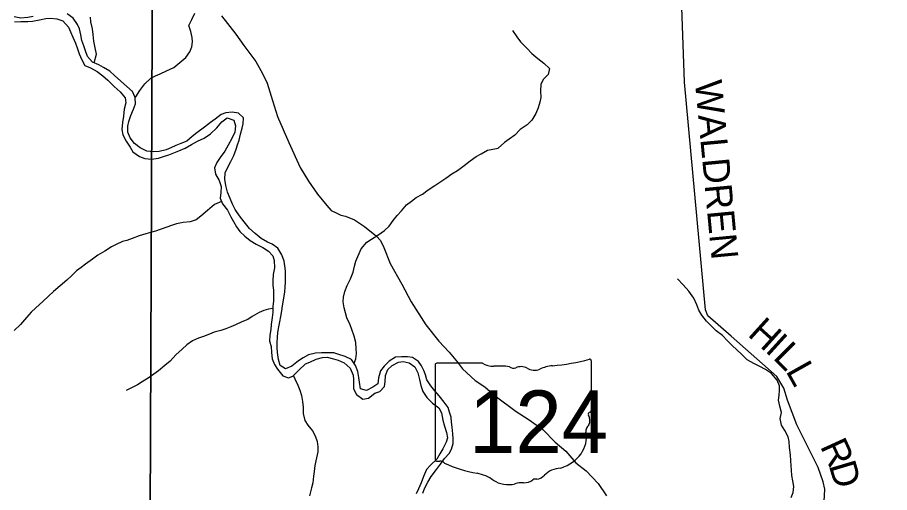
# Model space of a CAD drawing. Extents: x 1578669 to 1989827, y 208020 to 553079.
# Drawn here: x 1785723 to 1795443, y 389895 to 395188 of the extents above; entities that cross this region are included whole.
import ezdxf

# ---------------------------------------------------------------- set-up
doc = ezdxf.new("R2010")
doc.units = 0
for name, color, linetype in [('GM_X_County_Road', 7, 'Continuous'), ('GM_X_County_Road_Text', 7, 'Continuous'), ('GM_X_Minor_River', 7, 'Continuous'), ('GM_X_State_Location', 7, 'Continuous'), ('GM_X_State_Route', 7, 'Continuous'), ('GM_X_State_Shield', 7, 'Continuous'), ('GM_X_Township', 7, 'Continuous')]:
    doc.layers.add(name, color=color, linetype=linetype)

msp = doc.modelspace()

# ---------------------------------------------------------------- linework, layer by layer
at = {"layer": 'GM_X_County_Road'}
msp.add_lwpolyline([(1796261.2, 387201.1), (1795707.2, 387735.4), (1794910.2, 388432.6), (1794803.8, 388549.1), (1794711.5, 388655.5), (1794639.2, 388792.1), (1794623.2, 388966.7), (1794641.5, 389219.6), (1794699.9, 389520.5), (1794722.3, 389934), (1794704.2, 390016.3), (1794648.1, 390174.9), (1794409.3, 390648.8), (1794305.1, 390925.9), (1794262.9, 391056.4), (1794186.7, 391188.9), (1793678.8, 391639), (1793415.8, 391864.1), (1793391.8, 391930.4), (1793156.3, 394466), (1793123.9, 395409.4), (1793084.6, 395748), (1793083.8, 395759.2)], dxfattribs=at)
at = {"layer": 'GM_X_Minor_River'}
for points in [[(1787671.5, 393860.8), (1787609.4, 393808.9), (1787543.4, 393785.1), (1787489.4, 393761.2), (1787433.3, 393737.3), (1787381.3, 393713.5), (1787301.3, 393695.7), (1787239.3, 393689.8), (1787163.4, 393700.1), (1787091.6, 393736.4), (1787027.8, 393782.7), (1786980, 393847), (1786954.3, 393909.2), (1786954.5, 393975.4), (1786964.6, 394027.5), (1786986.9, 394095.5), (1787015.1, 394167.6), (1787039.3, 394225.6), (1787035.5, 394295.8), (1787005.7, 394364), (1786942, 394420.3), (1786872.2, 394480.7), (1786808.5, 394537), (1786752.7, 394591.3), (1786682.9, 394629.6), (1786629, 394659.9), (1786559.2, 394690.2), (1786503.4, 394754.5), (1786479.6, 394814.7), (1786463.8, 394870.8), (1786442.1, 394933.1), (1786430.3, 394993.2), (1786414.5, 395061.4), (1786390.7, 395111.6), (1786345, 395179.9), (1786275.2, 395228.2)], [(1787034.9, 394297.1), (1787043.5, 394303.8), (1787087.7, 394375.8), (1787141.9, 394449.8), (1787210.1, 394513.7), (1787262.1, 394539.5), (1787312.2, 394561.4), (1787384.2, 394595.3), (1787466.3, 394631.1), (1787534.4, 394685), (1787598.5, 394740.9), (1787644.7, 394806.8), (1787664.9, 394860.9), (1787675.1, 394915), (1787669.2, 394965.1), (1787653.5, 395031.3), (1787633.7, 395097.5), (1787667.9, 395165.5), (1787700.1, 395235.6)], [(1785897.4, 395197.4), (1785839.4, 395187.6), (1785759.4, 395181.8), (1785685.5, 395194.1)], [(1785689.3, 395140), (1785761.3, 395143.7), (1785839.2, 395141.5), (1785891.2, 395145.3), (1785969.2, 395163.1), (1786039.2, 395176.9), (1786091.2, 395178.7), (1786163.1, 395174.5), (1786227, 395152.2), (1786290.7, 395081.9), (1786314.5, 395027.7), (1786338.3, 394969.5), (1786368, 394903.2), (1786389.8, 394849), (1786409.6, 394782.8), (1786441.3, 394714.6), (1786473.1, 394654.4), (1786537, 394626.1), (1786612.8, 394585.8), (1786672.6, 394537.5), (1786730.4, 394489.2), (1786800.1, 394420.8), (1786865.8, 394360.5), (1786921.6, 394294.1), (1786929.4, 394238), (1786913.2, 394167.9), (1786902.9, 394089.8), (1786894.7, 394017.7), (1786884.4, 393939.5), (1786896.2, 393879.4), (1786933.9, 393809.1), (1786977.7, 393742.8), (1787009.5, 393692.6), (1787083.3, 393640.3), (1787143.1, 393618), (1787215.1, 393609.8), (1787293, 393621.5), (1787349, 393637.4), (1787409.1, 393659.2), (1787465.1, 393681.1)], [(1786576.4, 394682.7), (1786603.4, 394780.2), (1786589.7, 394848.4), (1786575.9, 394924.6), (1786568.2, 394998.8), (1786558.4, 395063), (1786540.7, 395139.2), (1786536.9, 395191.3)], [(1791240.6, 395043.5), (1791287, 394973.6), (1791329.3, 394915.7), (1791401.7, 394845.9), (1791454.1, 394786.1), (1791524.4, 394732.3), (1791590.7, 394678.5), (1791651.1, 394620.7), (1791639.4, 394552.5), (1791581.5, 394496.1), (1791557.8, 394441.9), (1791554.1, 394371.7), (1791554.4, 394295.5), (1791544.6, 394245.4), (1791524.9, 394181.2), (1791499.2, 394116.9), (1791455.4, 394044.5), (1791403.6, 393992.1), (1791325.7, 393941.6), (1791267.9, 393877.2), (1791204, 393832.8), (1791152.1, 393796.4), (1791080.3, 393733.9)], [(1787465.1, 393681.1), (1787523.1, 393703), (1787591.2, 393732.8), (1787663.3, 393772.6), (1787731.3, 393808.5), (1787805.4, 393844.3), (1787875.5, 393890.2), (1787945.7, 393958.1), (1787999.8, 394026.1), (1788061.9, 394070), (1788133.8, 394043.7), (1788153.6, 393981.5), (1788147.3, 393911.3), (1788111.1, 393839.3), (1788070.9, 393765.3), (1788034.7, 393697.3), (1787982.5, 393627.3), (1787946.4, 393573.3), (1787918.2, 393511.3), (1787930, 393443.1), (1787971.7, 393372.8), (1787993.5, 393306.6), (1787991.2, 393238.5), (1787981, 393176.4), (1788008.8, 393112.2), (1788062.5, 393041.8), (1788102.2, 392967.6), (1788130, 392915.4), (1788163.8, 392855.1), (1788201.6, 392804.9), (1788255.4, 392750.6), (1788317.2, 392702.3), (1788383, 392664), (1788456.8, 392623.7), (1788520.6, 392583.4), (1788568.4, 392533.2), (1788584.2, 392481), (1788588, 392398.8), (1788573.7, 392324.7), (1788569.5, 392252.6), (1788569.3, 392202.5), (1788575.2, 392150.4), (1788574.8, 392028.1), (1788570.6, 391970), (1788570.3, 391903.9), (1788562.1, 391843.8), (1788551.9, 391765.7), (1788545.7, 391711.6), (1788535.5, 391649.5), (1788533.3, 391583.4), (1788549.1, 391521.2), (1788554.9, 391457.1), (1788560.6, 391384.9), (1788588.4, 391320.7), (1788622.2, 391268.5), (1788679.9, 391196.2), (1788743.8, 391173.9), (1788793.8, 391191.8), (1788858, 391259.7), (1788932.2, 391327.6), (1788982.2, 391349.5), (1789052.2, 391381.3), (1789122.2, 391399.1), (1789176.2, 391403), (1789246.1, 391384.7), (1789298, 391370.5), (1789365.9, 391340.2), (1789431.6, 391281.9), (1789463.3, 391203.6), (1789469.2, 391153.5), (1789468.8, 391051.3), (1789500.6, 390987.1), (1789570.4, 390934.8), (1789636.4, 390948.6), (1789706.5, 391002.5), (1789762.5, 391020.3), (1789814.6, 391078.2), (1789822.8, 391130.3), (1789825, 391200.5), (1789849.2, 391264.5), (1789899.3, 391310.4), (1789969.4, 391348.3), (1790023.4, 391354.1), (1790087.3, 391341.9), (1790153.1, 391297.6), (1790184.9, 391229.3), (1790202.6, 391155.1), (1790218.4, 391089), (1790240.1, 391022.8), (1790285.9, 390952.5), (1790349.6, 390892.1), (1790417.4, 390837.8), (1790449.2, 390783.6), (1790464.9, 390701.4), (1790480.7, 390633.2), (1790506.4, 390565), (1790514.2, 390504.9), (1790502.1, 390454.8), (1790463.8, 390382.8), (1790431.7, 390326.8), (1790395.5, 390268.8)], [(1790483.5, 390274.6), (1790533.6, 390328.5), (1790561.8, 390378.5), (1790579.9, 390440.6), (1790578.1, 390492.7), (1790576.3, 390548.8), (1790568.6, 390624.9), (1790560.8, 390681.1), (1790556.9, 390735.2), (1790539.1, 390791.3), (1790523.3, 390843.5), (1790479.6, 390903.8), (1790423.8, 390972.1), (1790374.1, 391028.3), (1790330.3, 391084.6), (1790284.5, 391150.9), (1790270.7, 391205), (1790250.9, 391255.2), (1790227.1, 391305.3), (1790193.3, 391355.5), (1790125.5, 391399.8), (1790069.5, 391406), (1790003.6, 391408.3), (1789937.6, 391402.5), (1789865.5, 391360.6), (1789811.4, 391304.7), (1789769.3, 391250.7), (1789747, 391174.7), (1789738.8, 391106.5), (1789684.7, 391070.6), (1789614.6, 391030.8), (1789544.8, 391051.1), (1789535, 391123.2), (1789527.2, 391175.4), (1789517.4, 391245.5), (1789491.7, 391309.8), (1789445.9, 391378), (1789376.1, 391410.3), (1789306.2, 391434.6), (1789250.3, 391450.8), (1789112.4, 391451.3), (1789044.5, 391447.5), (1788966.5, 391429.7), (1788908.4, 391397.8), (1788854.3, 391363.9), (1788782.2, 391302), (1788710.1, 391274.2), (1788652.3, 391312.5), (1788630.6, 391378.7), (1788620.8, 391454.9), (1788617, 391511), (1788617.2, 391569.1), (1788619.4, 391623.2), (1788625.6, 391679.3), (1788635.8, 391741.4), (1788645.9, 391795.5), (1788658.1, 391857.5), (1788670.3, 391921.6), (1788678.5, 391975.7), (1788688.7, 392039.8), (1788701, 392129.9), (1788707.2, 392182), (1788711.3, 392238.1), (1788711.8, 392366.4), (1788704, 392422.5), (1788694.1, 392472.6), (1788670.4, 392544.8), (1788624.7, 392617.1), (1788560.9, 392661.5), (1788509, 392683.7), (1788439.2, 392726), (1788373.4, 392782.3), (1788307.6, 392836.6), (1788247.9, 392913), (1788196.2, 392979.3), (1788148.5, 393049.6), (1788120.7, 393107.8), (1788094.9, 393170), (1788063.2, 393240.2), (1788045.4, 393314.5), (1788035.7, 393386.6), (1788037.9, 393456.8), (1788060.1, 393506.8), (1788100.3, 393582.8), (1788134.5, 393650.8), (1788158.7, 393720.9), (1788174.9, 393771), (1788193, 393821), (1788209.2, 393889.1), (1788227.4, 393953.2), (1788239.6, 394003.2), (1788243.8, 394071.3), (1788186, 394121.7), (1788114.1, 394133.9), (1788046.1, 394126.1), (1787994.1, 394106.2), (1787928, 394056.4), (1787873.9, 394016.5), (1787807.8, 393964.6), (1787723.6, 393904.7), (1787671.5, 393860.8)], [(1789473.8, 391336.5), (1789495.9, 391383.9), (1789500.1, 391446), (1789498.3, 391496.1), (1789494.5, 391568.2), (1789476.8, 391638.4), (1789451, 391710.6), (1789429.2, 391764.8), (1789395.5, 391843.1), (1789379.7, 391897.2), (1789365.9, 391953.4), (1789352.1, 392021.6), (1789356.3, 392071.7), (1789370.5, 392135.8), (1789398.7, 392203.8), (1789432.9, 392277.8), (1789465.1, 392351.9), (1789479.3, 392416), (1789495.5, 392474), (1789551.9, 392610.1), (1789618.1, 392684), (1789670.2, 392717.9), (1789738.3, 392761.8), (1789812.4, 392813.7), (1789864.5, 392863.6), (1789908.7, 392927.6), (1789954.8, 392981.5), (1790003, 393033.5), (1790059.2, 393101.4), (1790115.3, 393143.3), (1790165.4, 393181.2), (1790235.4, 393221.1), (1790299.5, 393267), (1790375.6, 393316.8), (1790439.7, 393360.7), (1790495.8, 393396.6), (1790565.9, 393444.5), (1790626, 393484.4), (1790702.1, 393538.2), (1790768.2, 393590.1), (1790836.4, 393638), (1790890.4, 393669.9), (1790960.5, 393709.7), (1791080.3, 393733.9)], [(1787997, 393139.5), (1787920.8, 393104.4), (1787840.7, 393038.6), (1787766.5, 392972.7), (1787716.4, 392932.8), (1787646.4, 392913), (1787570.4, 392903.2), (1787496.4, 392887.4), (1787440.4, 392869.5), (1787388.4, 392851.7), (1787312.4, 392825.9), (1787260.4, 392808), (1787206.4, 392794.1), (1787152.3, 392776.3), (1787080.3, 392754.5), (1787002.3, 392726.7), (1786942.3, 392704.8), (1786892.3, 392691), (1786822.2, 392659.1), (1786772.2, 392633.2), (1786696.1, 392585.4), (1786618, 392539.6), (1786559.9, 392495.7), (1786481.7, 392439.8), (1786431.7, 392403.9), (1786381.6, 392366), (1786323.4, 392310.1), (1786273.3, 392262.1), (1786197.2, 392198.3), (1786125, 392136.4), (1786072.9, 392086.5), (1786004.7, 392022.5), (1785928.6, 391952.7), (1785876.5, 391906.7), (1785822.3, 391846.8), (1785758.1, 391766.8), (1785687.9, 391701)], [(1794344.4, 389839.1), (1794368.2, 389895.3), (1794375.9, 389961.5), (1794363.6, 390027.5), (1794353.3, 390085.6), (1794351, 390143.7), (1794344.8, 390195.8), (1794342.5, 390249.9), (1794338.2, 390316), (1794327.8, 390398.1), (1794323.5, 390464.2), (1794313.3, 390516.2), (1794274.9, 390588.1), (1794236.6, 390644.1), (1794224.2, 390720.1), (1794240, 390788.3), (1794219.6, 390858.4), (1794205.3, 390924.4), (1794213, 390978.6), (1794214.8, 391032.7), (1794214.6, 391084.8), (1794188.2, 391148.8), (1794127.8, 391220.6), (1794061.5, 391266.3), (1793995.3, 391300.1), (1793929.1, 391331.8), (1793856.8, 391373.5), (1793792.4, 391437.3), (1793740.1, 391485.1), (1793687.8, 391534.9), (1793637.5, 391586.8), (1793579.2, 391644.6), (1793510.8, 391698.3), (1793456.5, 391748.2), (1793402.2, 391806), (1793351.8, 391869.9), (1793317.5, 391927.8), (1793293.2, 391987.8), (1793260.9, 392059.8), (1793206.4, 392139.6), (1793144, 392209.5), (1793079.6, 392275.3)], [(1788570.5, 391944), (1788522.5, 391940.1), (1788470.5, 391924.3), (1788416.5, 391902.4), (1788340.4, 391856.6), (1788290.3, 391822.7), (1788222.3, 391796.8), (1788152.2, 391765), (1788100.2, 391743.1), (1788044.1, 391719.3), (1787988.1, 391701.4), (1787916.1, 391683.6), (1787864.1, 391659.7), (1787796.1, 391633.9), (1787740, 391614.1), (1787674, 391586.2), (1787609.9, 391542.3), (1787557.8, 391494.4), (1787487.6, 391428.5), (1787423.4, 391358.6), (1787365.3, 391310.7), (1787295.2, 391250.8), (1787241.1, 391214.9), (1787189, 391177), (1787112.9, 391129.2), (1787060.8, 391095.3), (1786986.8, 391057.5), (1786934.7, 391033.6)], [(1788798.2, 391196.4), (1788813.7, 391161.7), (1788849.4, 391091.4), (1788869.2, 391035.3), (1788887, 390975.1), (1788900.8, 390910.9), (1788908.6, 390844.8), (1788908.4, 390776.6), (1788924.1, 390698.4), (1788959.9, 390646.2), (1789009.6, 390584), (1789041.4, 390525.7), (1789063.2, 390465.5), (1789071, 390403.4), (1789068.8, 390347.3), (1789056.6, 390281.2), (1789038.3, 390197.1), (1789030.1, 390129), (1789023.9, 390079), (1789013.7, 390002.9), (1789001.5, 389946.8), (1788979.3, 389858.7)], [(1790395.5, 390268.8), (1790329.4, 390204.9), (1790283.2, 390153), (1790247, 390075), (1790222.8, 390002.9), (1790192.6, 389936.9), (1790166.4, 389880.9)], [(1790242.4, 389888.6), (1790260.5, 389938.7), (1790294.8, 390012.7), (1790334.9, 390072.7), (1790393.1, 390150.6), (1790439.3, 390212.6), (1790483.5, 390274.6)]]:
    msp.add_lwpolyline(points, dxfattribs=at)
at = {"layer": 'GM_X_State_Route'}
msp.add_lwpolyline([(1787995.8, 395205.4), (1788155.3, 395001.3), (1788247.2, 394877), (1788381.1, 394698.5), (1788455.2, 394562.8), (1788506.9, 394455.3), (1788566.7, 394263.3), (1788620.8, 394085.4), (1788746.5, 393795.6), (1788872.4, 393517.8), (1788967.2, 393363.2), (1789068.1, 393218.4), (1789169.5, 393091.8), (1789218.3, 393036.5), (1789273.8, 393011.2), (1789325.4, 392986), (1789379.3, 392974.7), (1789480.5, 392932.4), (1789589.1, 392857.7), (1789723, 392752.4), (1789768, 392703.2), (1789806.3, 392626.1), (1789878.4, 392447.9), (1790005.5, 392218.3), (1790109.2, 392019.3), (1790273.8, 391762.8), (1790418, 391580.9), (1790535.5, 391459.9), (1790627.2, 391347.5), (1790683.6, 391272), (1790823, 391144.5), (1790931.7, 391073.9), (1791047.6, 390971), (1791282.2, 390797.2), (1791416.5, 390712), (1791578.3, 390598), (1791717.4, 390456.5), (1791833.5, 390357.6), (1791946.7, 390224.7), (1792060.9, 390135.9), (1792194, 389994.5), (1792287.2, 389859.9)], dxfattribs=at)
at = {"layer": 'GM_X_State_Shield'}
for p, q in [((1790905.4, 391336.7), (1790395.8, 391336.7)), ((1792118.9, 390810.1), (1792118.9, 391362.9)), ((1790378.7, 391318.5), (1790378.7, 390261.8)), ((1792118.7, 390810.2), (1792118.9, 390810.1))]:
    msp.add_line(p, q, dxfattribs=at)
for centre, major_axis, start_param, end_param in [((1790398.6, 391320.7), (20.2, 0), 1.712693, 3.28349), ((1791026.8, 391459.3), (195.5, 0), 4.042523, 4.731795), ((1791499, 392777.2), (1845.5, 0), 4.814394, 5.042369), ((1792099.6, 391365.1), (19.4, 0), 6.141152, 7.989035), ((1791091.6, 390743.5), (702, 0), 1.404758, 1.657858), ((1791251, 391326.2), (56.4, 0), 3.836095, 5.185415), ((1791333.8, 391204.1), (117.3, 0), 0.950623, 2.079405), ((1791485.2, 391371.6), (141.1, 0), 4.081561, 5.145723), ((1791734.4, 391013.9), (371.3, 0), 1.699011, 2.107814), ((1792114.4, 390769.5), (30, 0), 1.883978, 3.671073), ((1791923.6, 390699.7), (180, 0), 5.934695, 6.695948), ((1792098.2, 390808), (20.7, 0), 5.05454, 6.418171), ((1792188.3, 390578.8), (130.9, 0), 2.387724, 3.262537), ((1791602.4, 390508.5), (461.6, 0), 5.101752, 6.440018), ((1790398.8, 390259.5), (20.3, 0), 3.00124, 4.508301), ((1790401.9, 390367.6), (155.2, 0), 4.665946, 4.897461), ((1790433.6, 390200.9), (56, 0), 0.519207, 1.627899), ((1791140.2, 391150.2), (1332.7, 0), 4.195997, 4.488961), ((1791797, 389965.2), (252.8, 0), 1.647645, 2.488434), ((1790742.9, 389787.2), (417, 0), 0.823519, 1.323587), ((1791476.7, 390159.4), (149.1, 0), 4.937069, 5.64225), ((1791193.9, 390195.6), (264.6, 0), 4.026481, 4.996735), ((1791346.7, 389830.3), (217.4, 0), 1.495662, 1.94098), ((1791366.1, 390116.5), (141, 0), 4.691044, 5.507374), ((1791493.6, 390014.2), (39.7, 0), 1.147584, 2.315152)]:
    msp.add_ellipse(centre, major_axis=major_axis, ratio=0.8, start_param=start_param, end_param=end_param, dxfattribs=at)
at = {"layer": 'GM_X_Township'}
for points in [[(1785591.2, 397524.5), (1785778.6, 397367.7), (1785929.2, 397215), (1786051.7, 397091.3), (1786165.6, 396972.7), (1786286.1, 396828.5), (1786367.6, 396737.4), (1786508.7, 396562.3), (1786553.1, 396505.7), (1786622.3, 396439.8), (1786710.3, 396380.8), (1786827.9, 396319.3), (1786953.3, 396199.1), (1787194, 396000.8), (1787226.7, 395961.1), (1787192.7, 387857.3)], [(1813574.5, 362259.2), (1795322, 364551.2), (1793208.8, 364816.4), (1791051.2, 365124.4), (1790671.6, 365178.6), (1790139.8, 365258.8), (1788627.9, 365489.7), (1786428.7, 365785.4), (1786212.4, 365817.6), (1786220.7, 365918.9), (1786433.8, 371260.6), (1786521, 373852.3), (1786899.4, 381582.4), (1786904.4, 381775.1), (1786921.8, 382107.3), (1787173.2, 387356.9), (1787185.7, 387525.7), (1787192.7, 387857.3), (1787226.7, 395961.1), (1787310.4, 395958), (1791093.9, 395819), (1793084.6, 395748), (1804835, 395343.7)]]:
    msp.add_lwpolyline(points, dxfattribs=at)

# ---------------------------------------------------------------- texts
at = {"layer": 'GM_X_County_Road_Text'}
for s, rotation, p in [('WALDREN', 275.36833, (1793272.9, 394475.9)), ('H', 317.87849, (1793850.5, 391648.4)), ('I', 317.71109, (1794046.1, 391471.5)), ('L', 314.96667, (1794134.5, 391391.2)), ('L', 299.25317, (1794280, 391249.7)), ('R', 294.57316, (1794665, 390411.5)), ('D', 286.59388, (1794763.6, 390197.7))]:
    msp.add_text(s, height=300, rotation=rotation, dxfattribs=at).set_placement(p)
at = {"layer": 'GM_X_State_Location'}
msp.add_text('124', height=1, rotation=0.00001, dxfattribs=at).set_placement((1790876.2, 390647.2))
for s in ['s', 'r']:
    msp.add_text(s, height=1, dxfattribs=at).set_placement((1791229.2, 390719.9))
at = {"layer": 'GM_X_State_Shield'}
msp.add_text('124', height=696.1, dxfattribs=at).set_placement((1790753.9, 390336.4))

doc.saveas('drawing.dxf')
